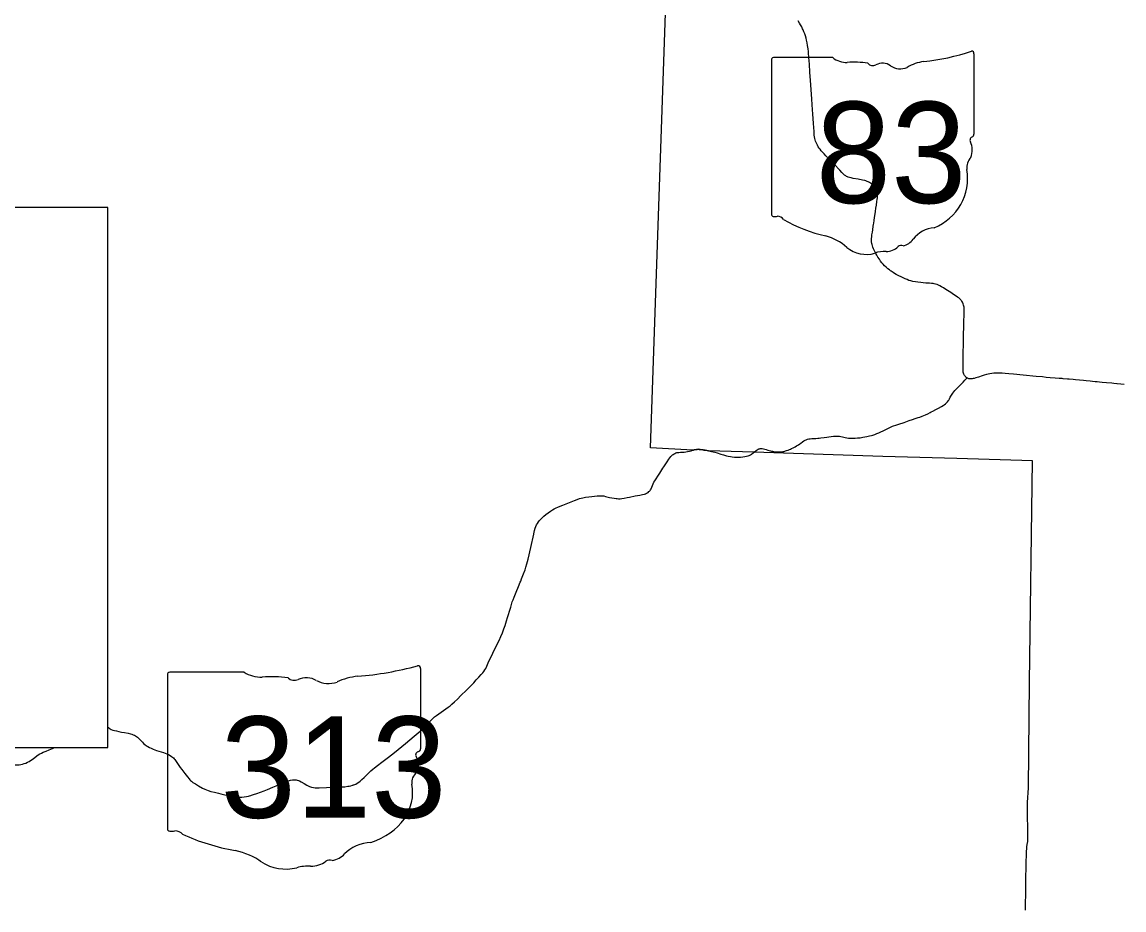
# Model space of a CAD drawing. Extents: x 1761803 to 2441803, y 509895 to 949895.
# Drawn here: x 2167570 to 2197858, y 786865 to 811270 of the extents above; entities that cross this region are included whole.
import ezdxf

# ---------------------------------------------------------------- set-up
doc = ezdxf.new("R2010")
doc.units = 0
for name, color, linetype in [('GM_X_County', 7, 'Continuous'), ('GM_X_Minor_Lake', 7, 'Continuous'), ('GM_X_State_Location', 7, 'Continuous'), ('GM_X_Township_Road', 7, 'Continuous')]:
    doc.layers.add(name, color=color, linetype=linetype)

msp = doc.modelspace()

# ---------------------------------------------------------------- linework, layer by layer
at = {"layer": 'GM_X_County'}
msp.add_lwpolyline([(2195154, 786864), (2195152, 786992), (2195154, 787124), (2195157, 787215), (2195159, 787340), (2195163, 787615), (2195165, 787814), (2195169, 787978), (2195169, 788060), (2195170, 788125), (2195171, 788191), (2195176, 788370), (2195178, 788419), (2195181, 788468), (2195184, 788550), (2195187, 788587), (2195190, 788631), (2195193, 788647), (2195195, 788663), (2195198, 788679), (2195202, 788697), (2195208, 788715), (2195217, 788734), (2195203, 789816), (2195236, 790226), (2195261, 793123), (2195346, 799205), (2193261, 799273), (2191230, 799330), (2187688, 799445), (2186434, 799484), (2186351, 799502), (2186290, 799512), (2186206, 799525), (2186173, 799526), (2186141, 799525), (2186107, 799523), (2186073, 799516), (2186041, 799508), (2186007, 799498), (2184840, 799567), (2185397, 815508)], dxfattribs=at)
at = {"layer": 'GM_X_Minor_Lake'}
for points in [[(2193544, 801487), (2193525, 801502), (2193507, 801518), (2193492, 801535), (2193476, 801557), (2193464, 801577), (2193456, 801595), (2193448, 801617), (2193441, 801643), (2193437, 801672), (2193434, 801708), (2193434, 801761), (2193435, 801853), (2193439, 802023), (2193440, 802118), (2193441, 802204), (2193443, 802387), (2193446, 802485), (2193448, 802567), (2193449, 802643), (2193451, 802725), (2193454, 802849), (2193456, 802963), (2193456, 803009), (2193456, 803022), (2193456, 803045), (2193457, 803071), (2193458, 803094), (2193461, 803165), (2193466, 803287), (2193466, 803349), (2193464, 803398), (2193461, 803430), (2193456, 803459), (2193449, 803490), (2193439, 803521), (2193428, 803548), (2193416, 803574), (2193400, 803599), (2193385, 803620), (2193370, 803637), (2193345, 803662), (2193315, 803686), (2193286, 803708), (2193246, 803736), (2193175, 803783), (2193095, 803834), (2192963, 803921), (2192894, 803964), (2192843, 803994), (2192800, 804017), (2192761, 804035), (2192719, 804052), (2192676, 804066), (2192645, 804075), (2192613, 804081), (2192568, 804087), (2192512, 804092), (2192411, 804097), (2192338, 804101), (2192270, 804107), (2192191, 804116), (2192126, 804126), (2192059, 804140), (2192001, 804154), (2191947, 804170), (2191895, 804189), (2191840, 804212), (2191790, 804236), (2191734, 804263), (2191672, 804295), (2191600, 804334), (2191555, 804361), (2191513, 804387), (2191461, 804422), (2191445, 804433), (2191413, 804457), (2191369, 804491), (2191319, 804534), (2191279, 804573), (2191240, 804613), (2191206, 804653), (2191169, 804700), (2191135, 804748), (2191097, 804805), (2191064, 804858), (2191037, 804904), (2191016, 804944), (2190991, 804995), (2190972, 805040), (2190956, 805080), (2190943, 805120), (2190933, 805156), (2190928, 805181), (2190921, 805227), (2190919, 805273), (2190921, 805320), (2190925, 805366), (2190931, 805421), (2190943, 805496), (2190953, 805561), (2190967, 805655), (2190973, 805703), (2190980, 805746), (2190990, 805814), (2191003, 805894), (2191018, 805995), (2191028, 806066), (2191040, 806154), (2191053, 806235), (2191068, 806335), (2191075, 806390), (2191079, 806436), (2191080, 806481), (2191078, 806520), (2191075, 806546), (2191068, 806584), (2191058, 806619), (2191048, 806649), (2191033, 806685), (2191018, 806714), (2191003, 806739), (2190994, 806751), (2190986, 806763), (2190967, 806784), (2190945, 806804), (2190923, 806822), (2190893, 806843), (2190862, 806861), (2190831, 806877), (2190798, 806891), (2190767, 806902), (2190733, 806911), (2190669, 806926), (2190556, 806947), (2190411, 806972), (2190356, 806984), (2190314, 806994), (2190279, 807005), (2190261, 807013), (2190234, 807025), (2190212, 807038), (2190195, 807051), (2190177, 807065), (2190150, 807090), (2190106, 807134), (2190045, 807199), (2189896, 807363), (2189836, 807427), (2189762, 807501), (2189667, 807595), (2189619, 807644), (2189578, 807687), (2189538, 807731), (2189505, 807772), (2189478, 807806), (2189454, 807841), (2189431, 807881), (2189412, 807919), (2189396, 807956), (2189380, 807996), (2189370, 808030), (2189360, 808069), (2189353, 808111), (2189347, 808160), (2189340, 808258), (2189325, 808477), (2189315, 808614), (2189306, 808739), (2189287, 808996), (2189275, 809159), (2189250, 809531), (2189240, 809668), (2189232, 809773), (2189225, 809894), (2189211, 810113), (2189197, 810293), (2189187, 810426), (2189184, 810457), (2189176, 810531), (2189163, 810622), (2189150, 810696), (2189135, 810767), (2189120, 810830), (2189102, 810890), (2189084, 810946), (2189063, 811001), (2189042, 811052), (2189025, 811087), (2189001, 811137), (2188970, 811195), (2188943, 811240), (2188902, 811307)], [(2187692, 799449), (2187751, 799497), (2187773, 799512), (2187799, 799526), (2187820, 799536), (2187839, 799542), (2187862, 799546), (2187885, 799548), (2187915, 799547), (2187948, 799542), (2187983, 799534), (2188021, 799522), (2188071, 799506), (2188107, 799494), (2188147, 799483), (2188171, 799476), (2188199, 799471), (2188226, 799466), (2188277, 799459), (2188323, 799456), (2188362, 799455), (2188401, 799456), (2188446, 799460), (2188482, 799464), (2188520, 799469), (2188558, 799480), (2188586, 799489), (2188630, 799504), (2188663, 799517), (2188689, 799528), (2188724, 799545), (2188762, 799565), (2188817, 799594), (2188860, 799618), (2188915, 799653), (2188953, 799678), (2188980, 799697), (2189025, 799729), (2189063, 799755), (2189094, 799775), (2189127, 799790), (2189161, 799802), (2189197, 799810), (2189230, 799815), (2189279, 799820), (2189387, 799827), (2189439, 799831), (2189481, 799836), (2189530, 799842), (2189614, 799854), (2189692, 799863), (2189747, 799869), (2189809, 799876), (2189875, 799884), (2189927, 799888), (2189960, 799890), (2189996, 799889), (2190039, 799885), (2190077, 799878), (2190119, 799869), (2190192, 799852), (2190240, 799842), (2190282, 799836), (2190330, 799831), (2190363, 799830), (2190414, 799829), (2190470, 799831), (2190535, 799837), (2190606, 799846), (2190677, 799858), (2190738, 799868), (2190789, 799878), (2190828, 799887), (2190866, 799895), (2190917, 799908), (2190954, 799919), (2191010, 799937), (2191068, 799958), (2191116, 799977), (2191179, 800004), (2191235, 800030), (2191272, 800050), (2191310, 800071), (2191365, 800100), (2191492, 800158), (2191615, 800201), (2191670, 800220), (2191814, 800267), (2191953, 800317), (2192042, 800348), (2192120, 800374), (2192198, 800398), (2192245, 800413), (2192313, 800437), (2192359, 800454), (2192401, 800473), (2192465, 800504), (2192528, 800539), (2192560, 800556), (2192603, 800579), (2192687, 800624), (2192757, 800660), (2192840, 800705), (2192886, 800732), (2192915, 800751), (2192949, 800777), (2192980, 800805), (2193005, 800831), (2193025, 800856), (2193042, 800880), (2193060, 800911), (2193084, 800958), (2193100, 800986), (2193118, 801018), (2193132, 801040), (2193155, 801072), (2193179, 801102), (2193212, 801139), (2193264, 801194), (2193327, 801260), (2193375, 801310), (2193436, 801373), (2193486, 801425), (2193544, 801487)], [(2197859, 801310), (2197771, 801317), (2197673, 801325), (2197660, 801326), (2197582, 801335), (2197520, 801341), (2197382, 801353), (2197262, 801365), (2197184, 801373), (2197125, 801378), (2197070, 801383), (2196992, 801390), (2196927, 801396), (2196823, 801406), (2196745, 801414), (2196640, 801424), (2196526, 801434), (2196457, 801441), (2196353, 801451), (2196304, 801455), (2196190, 801465), (2196157, 801468), (2196079, 801474), (2195964, 801485), (2195830, 801495), (2195722, 801504), (2195615, 801514), (2195445, 801530), (2195083, 801563), (2194825, 801588), (2194695, 801601), (2194590, 801611), (2194511, 801616), (2194423, 801620), (2194364, 801621), (2194321, 801620), (2194278, 801617), (2194229, 801613), (2194174, 801605), (2194123, 801595), (2194078, 801585), (2194015, 801568), (2193959, 801549), (2193860, 801513), (2193787, 801487), (2193740, 801473), (2193715, 801468), (2193686, 801463), (2193657, 801461), (2193628, 801462), (2193614, 801463), (2193604, 801464), (2193593, 801467), (2193578, 801471), (2193561, 801479), (2193544, 801487)], [(2181875, 797655), (2181912, 797688), (2181963, 797730), (2182028, 797779), (2182096, 797827), (2182151, 797863), (2182193, 797888), (2182237, 797910), (2182312, 797944), (2182433, 797995), (2182570, 798049), (2182753, 798122), (2182830, 798150), (2182893, 798171), (2182940, 798184), (2182988, 798196), (2183053, 798207), (2183150, 798220), (2183231, 798229), (2183378, 798245), (2183427, 798248), (2183477, 798249), (2183526, 798247), (2183559, 798243), (2183608, 798233), (2183719, 798206), (2183783, 798192), (2183847, 798180), (2183896, 798174), (2183928, 798170), (2183961, 798168), (2184009, 798169), (2184058, 798173), (2184122, 798185), (2184203, 798201), (2184267, 798214), (2184423, 798243), (2184548, 798268), (2184628, 798284), (2184676, 798295), (2184706, 798305), (2184736, 798317), (2184764, 798333), (2184777, 798342), (2184802, 798362), (2184814, 798373), (2184824, 798385), (2184834, 798398), (2184843, 798411), (2184858, 798440), (2184878, 798484), (2184896, 798530), (2184915, 798575), (2184937, 798620), (2184961, 798663), (2184998, 798718), (2185044, 798785), (2185099, 798867), (2185187, 799005), (2185213, 799046), (2185301, 799184), (2185345, 799253), (2185374, 799293), (2185405, 799332), (2185428, 799356), (2185453, 799378), (2185466, 799388), (2185495, 799405), (2185509, 799413), (2185540, 799425), (2185572, 799435), (2185604, 799440), (2185621, 799442), (2185670, 799444), (2185719, 799446), (2185768, 799448), (2185817, 799454), (2185864, 799462), (2185912, 799472), (2185966, 799487), (2186007, 799498), (2186026, 799504)], [(2186026, 799504), (2186041, 799508), (2186088, 799517), (2186127, 799523), (2186155, 799526), (2186182, 799525), (2186199, 799523), (2186215, 799522), (2186251, 799518), (2186312, 799507), (2186362, 799498), (2186434, 799484), (2186444, 799482)], [(2186026, 799504), (2186041, 799508), (2186088, 799517), (2186127, 799523), (2186155, 799526), (2186182, 799525), (2186199, 799523), (2186215, 799522), (2186251, 799518), (2186312, 799507), (2186362, 799498), (2186434, 799484), (2186444, 799482)], [(2186444, 799482), (2186520, 799466), (2186616, 799443), (2186679, 799425), (2186773, 799395), (2186852, 799371), (2186931, 799349), (2186979, 799337), (2187043, 799324), (2187092, 799317), (2187157, 799310), (2187206, 799307), (2187255, 799307), (2187320, 799310), (2187386, 799317), (2187434, 799324), (2187482, 799334), (2187529, 799347), (2187560, 799359), (2187570, 799364), (2187589, 799374), (2187616, 799391), (2187669, 799430), (2187692, 799449)], [(2186444, 799482), (2186520, 799466), (2186616, 799443), (2186679, 799425), (2186773, 799395), (2186852, 799371), (2186931, 799349), (2186979, 799337), (2187043, 799324), (2187092, 799317), (2187157, 799310), (2187206, 799307), (2187255, 799307), (2187320, 799310), (2187386, 799317), (2187434, 799324), (2187482, 799334), (2187529, 799347), (2187560, 799359), (2187570, 799364), (2187589, 799374), (2187616, 799391), (2187669, 799430), (2187692, 799449)], [(2176564, 790272), (2176604, 790280), (2176651, 790292), (2176672, 790298), (2176683, 790301), (2176713, 790312), (2176742, 790326), (2176785, 790349), (2176825, 790376), (2176864, 790406), (2176913, 790449), (2176973, 790505), (2177079, 790608), (2177161, 790688), (2177210, 790732), (2177260, 790775), (2177338, 790835), (2177456, 790924), (2177639, 791062), (2177806, 791193), (2178111, 791442), (2178351, 791641), (2178513, 791780), (2178585, 791846), (2178654, 791916), (2178791, 792057), (2178850, 792115), (2178911, 792169), (2178962, 792211), (2179028, 792260), (2179218, 792390), (2179285, 792436), (2179337, 792476), (2179387, 792517), (2179460, 792584), (2179542, 792663), (2179635, 792756), (2179785, 792907), (2179893, 793016), (2179984, 793109), (2180056, 793187), (2180128, 793265), (2180192, 793335), (2180234, 793384), (2180264, 793423), (2180291, 793464), (2180315, 793506), (2180342, 793566), (2180382, 793656), (2180641, 794186), (2180682, 794275), (2180729, 794380), (2180772, 794486), (2180813, 794593), (2180846, 794685), (2180887, 794810), (2180916, 794903), (2180941, 794984), (2180968, 795076), (2181001, 795186), (2181044, 795330), (2181065, 795389), (2181095, 795465), (2181152, 795601), (2181217, 795752), (2181266, 795873), (2181277, 795899), (2181303, 795964), (2181357, 796101), (2181396, 796209), (2181422, 796287), (2181449, 796381), (2181481, 796508), (2181554, 796828), (2181636, 797196), (2181637, 797201), (2181660, 797292), (2181678, 797355), (2181695, 797402), (2181714, 797447), (2181739, 797490), (2181766, 797532), (2181796, 797571), (2181829, 797608), (2181863, 797644), (2181875, 797655)], [(2169928, 791890), (2169943, 791878), (2169968, 791858), (2169996, 791841), (2170024, 791827), (2170069, 791809), (2170115, 791795), (2170163, 791785), (2170227, 791772), (2170308, 791756), (2170388, 791740), (2170484, 791721), (2170548, 791706), (2170588, 791695), (2170626, 791682), (2170657, 791669), (2170689, 791653), (2170716, 791636), (2170740, 791616), (2170765, 791594), (2170788, 791572), (2170822, 791535), (2170877, 791475), (2170912, 791440), (2170949, 791409), (2170988, 791380), (2171029, 791354), (2171072, 791330), (2171116, 791308), (2171175, 791281), (2171221, 791264), (2171268, 791249), (2171394, 791215), (2171457, 791195), (2171504, 791178), (2171549, 791159), (2171594, 791138), (2171644, 791110), (2171679, 791087), (2171705, 791067), (2171730, 791046), (2171753, 791022), (2171774, 790996), (2171810, 790942), (2171844, 790887), (2171880, 790832), (2171918, 790779), (2171958, 790728), (2172049, 790612), (2172119, 790521), (2172160, 790470), (2172181, 790445), (2172204, 790422), (2172229, 790402), (2172268, 790373), (2172338, 790329), (2172422, 790280), (2172533, 790216), (2172595, 790185), (2172640, 790165), (2172686, 790148), (2172764, 790124), (2172859, 790099), (2172970, 790071), (2173034, 790056), (2173146, 790032), (2173226, 790015), (2173354, 789989), (2173419, 789977), (2173467, 789971), (2173516, 789968), (2173565, 789967), (2173614, 789969), (2173678, 789976), (2173743, 789986), (2173791, 789995), (2173826, 790002), (2173861, 790010), (2173881, 790017), (2173932, 790036), (2174021, 790066), (2174225, 790138), (2174316, 790176), (2174466, 790241), (2174557, 790279), (2174632, 790311), (2174798, 790381), (2174874, 790412), (2174921, 790427), (2174953, 790435), (2175002, 790443), (2175035, 790446), (2175069, 790446), (2175102, 790442), (2175134, 790435), (2175166, 790425), (2175196, 790411), (2175240, 790388), (2175324, 790337), (2175395, 790296), (2175438, 790273), (2175467, 790260), (2175498, 790249), (2175529, 790241), (2175577, 790231), (2175626, 790226), (2175674, 790223), (2175740, 790222), (2175943, 790231), (2176047, 790236), (2176180, 790236), (2176290, 790238), (2176361, 790245), (2176443, 790252), (2176523, 790265), (2176564, 790272)], [(2167131, 790918), (2167153, 790908), (2167198, 790889), (2167245, 790874), (2167292, 790863), (2167341, 790856), (2167389, 790853), (2167438, 790853), (2167487, 790857), (2167536, 790864), (2167583, 790874), (2167630, 790888), (2167677, 790904), (2167722, 790923), (2167765, 790945), (2167807, 790970), (2167847, 790998), (2167924, 791059), (2167975, 791099), (2168016, 791128), (2168058, 791155), (2168101, 791178), (2168147, 791198), (2168235, 791232)], [(2168235, 791232), (2168238, 791234), (2168314, 791264), (2168359, 791284), (2168404, 791305), (2168462, 791333), (2168464, 791334)]]:
    msp.add_lwpolyline(points, dxfattribs=at)
at = {"layer": 'GM_X_State_Location'}
msp.add_lwpolyline([(2140551, 791334), (2169928, 791334), (2169928, 806169), (2140551, 806169)], close=True, dxfattribs=at)
at = {"layer": 'GM_X_Township_Road'}
for p, q in [((2188167, 810222), (2188167, 805995)), ((2189853, 810294), (2188222, 810294)), ((2193736, 808188), (2193736, 810399)), ((2193735, 808189), (2193736, 808188)), ((2171566, 793328), (2171566, 789101)), ((2173673, 793400), (2171634, 793400)), ((2178527, 791294), (2178527, 793505)), ((2178526, 791295), (2178527, 791294))]:
    msp.add_line(p, q, dxfattribs=at)
for centre, radius, start, end in [((2188231, 810231), 64.5, 98.1301, 188.1301), ((2190241, 810785), 626, 231.6195, 271.1119), ((2191752, 816057), 5905, 275.8445, 288.9065), ((2193674, 810408), 62, 351.8621, 97.738), ((2190448, 807921), 2246, 80.4867, 94.9883), ((2190958, 810252), 181, 219.7921, 297.1024), ((2191223, 809764), 375, 54.4667, 119.1411), ((2191708, 810434), 452, 233.8562, 294.8282), ((2192505, 809003), 1188, 97.3462, 120.7689), ((2193721, 808026), 95.9, 107.944, 210.337), ((2193669, 808180), 66.3, 289.6038, 7.7341), ((2193111, 807746), 576, 340.033, 23.6496), ((2193958, 807263), 419, 136.8065, 186.9296), ((2192083, 806982), 1477, 292.3089, 8.9858), ((2188231, 805986), 65.1, 171.9584, 258.3066), ((2188241, 806418), 497, 267.339, 280.6039), ((2188343, 805751), 179, 29.7484, 93.2717), ((2190604, 809549), 4265, 240.4129, 257.1985), ((2189332, 804096), 1334, 47.1842, 75.836), ((2192706, 804808), 809, 94.4031, 142.5768), ((2190776, 805730), 847, 230.7004, 286.2918), ((2191327, 805414), 451, 268.777, 315.5493), ((2191735, 805004), 127, 65.7517, 132.6484), ((2191681, 805585), 477, 282.8732, 323.2771), ((2191265, 804269), 696, 85.6951, 111.2099)]:
    msp.add_arc(centre, radius, start, end, dxfattribs=at)
for centre, major_axis, start_param, end_param in [((2176047, 799163), (7382, 0), 4.814394, 5.042369), ((2178449, 793514), (77.5, 0), 6.141152, 7.989035), ((2171646, 793337), (80.6, 0), 1.712693, 3.28349), ((2174158, 793891), (782, 0), 4.042523, 4.731795), ((2174418, 791028), (2808, 0), 1.404758, 1.657858), ((2175055, 793359), (226, 0), 3.836095, 5.185415), ((2175386, 792870), (469, 0), 0.950623, 2.079405), ((2176989, 792110), (1485, 0), 1.699011, 2.107814), ((2175992, 793540), (564, 0), 4.081561, 5.145723), ((2178509, 791132), (120, 0), 1.883978, 3.671073), ((2178444, 791286), (82.9, 0), 5.05454, 6.418171), ((2177746, 790852), (720, 0), 5.934695, 6.695948), ((2178804, 790369), (524, 0), 2.387724, 3.262537), ((2176461, 790088), (1846, 0), 5.101752, 6.440018), ((2171646, 789092), (81.4, 0), 3.00124, 4.508301), ((2171659, 789524), (621, 0), 4.665946, 4.897461), ((2171786, 788857), (224, 0), 0.519207, 1.627899), ((2174612, 792655), (5331, 0), 4.195997, 4.488961), ((2177239, 787915), (1011, 0), 1.647645, 2.488434), ((2173023, 787202), (1668, 0), 0.823519, 1.323587), ((2175958, 788692), (597, 0), 4.937069, 5.64225), ((2174827, 788836), (1058, 0), 4.026481, 4.996735), ((2175515, 788520), (564, 0), 4.691044, 5.507374), ((2176026, 788111), (159, 0), 1.147584, 2.315152), ((2175438, 787375), (870, 0), 1.495662, 1.94098)]:
    msp.add_ellipse(centre, major_axis=major_axis, ratio=0.8, start_param=start_param, end_param=end_param, dxfattribs=at)

# ---------------------------------------------------------------- texts
for s, p in [('83', (2189386, 806293)), ('313', (2173025, 789399))]:
    msp.add_text(s, height=2784.4, dxfattribs=at).set_placement(p)

doc.saveas('drawing.dxf')
